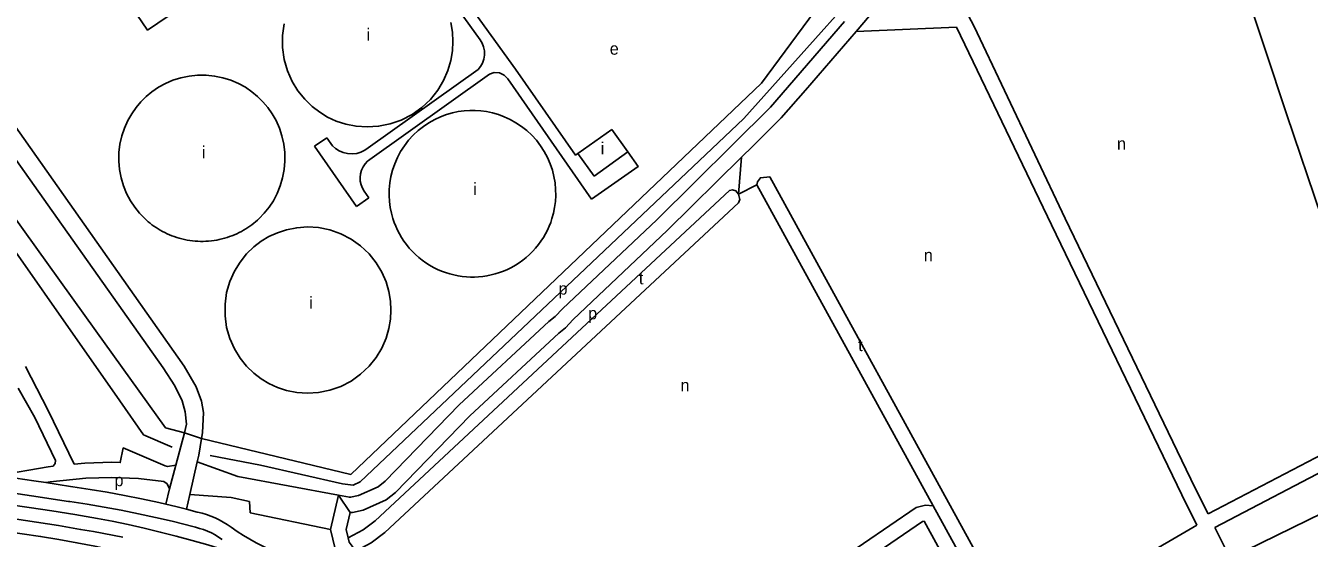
# Model space of a CAD drawing. Extents: x 162427 to 165104, y 384242 to 386287.
# Drawn here: x 163093 to 163516.1, y 385394.6 to 385563.5 of the extents above; entities that cross this region are included whole.
import ezdxf

# ---------------------------------------------------------------- set-up
doc = ezdxf.new("R2010")
doc.units = 0
for name, color, linetype in [('BLT_Basislijn', 7, 'Continuous'), ('BLT_Bebouwing', 7, 'Continuous'), ('BLT_Centroide', 7, 'Continuous'), ('BLT_Vlakafsluiter', 7, 'Continuous')]:
    doc.layers.add(name, color=color, linetype=linetype)

msp = doc.modelspace()

# ---------------------------------------------------------------- linework, layer by layer
at = {"layer": 'BLT_Basislijn'}
for p, q in [((163217.24, 385594.61), (163242.78, 385558.84)), ((163238.44, 385571.39), (163254.45, 385549.16)), ((163338.54, 385536.73), (163362.9, 385564.9)), ((163350, 385542.34), (163366.68, 385561.63)), ((163251.86, 385546), (163279.46, 385506.38)), ((163188.23, 385523.81), (163192.29, 385526.64)), ((163192.29, 385526.64), (163194.14, 385523.98)), ((163202.05, 385503.97), (163188.23, 385523.81)), ((163327.95, 385508.07), (163328.97, 385520.23)), ((163328.97, 385520.23), (163332.66, 385523.89)), ((163420.15, 385364.65), (163338.24, 385513.74)), ((163204.54, 385508.99), (163206.11, 385506.8)), ((163327.95, 385508.07), (163334.01, 385511.05)), ((163392.11, 385405.3), (163334.01, 385511.05)), ((163202.05, 385503.97), (163206.11, 385506.8)), ((163542.62, 385434.01), (163482.74, 385402.67)), ((163145.34, 385429.37), (163142.43, 385418.69)), ((163145.34, 385429.37), (163150.93, 385427.49)), ((163544.21, 385429.2), (163484.98, 385398.2)), ((163142.43, 385418.69), (163140.43, 385410.96)), ((163083.72, 385415.35), (163095.61, 385413.61)), ((163490.05, 385388.07), (163548.25, 385416.66)), ((163099.58, 385413), (163095.61, 385413.61)), ((163107.77, 385411.75), (163099.58, 385413)), ((163140.43, 385410.96), (163139.2, 385405.86)), ((163107.04, 385406.81), (163094.87, 385408.66)), ((163142.44, 385405.12), (163139.2, 385405.86)), ((163147.03, 385409.01), (163145.96, 385404.19)), ((163145.96, 385404.19), (163142.44, 385405.12)), ((163149.53, 385403.25), (163145.96, 385404.19)), ((163141.29, 385400.26), (163148.51, 385398.36)), ((163403.9, 385373.45), (163389.16, 385400.29)), ((163115.29, 385396.83), (163125, 385394.97))]:
    msp.add_line(p, q, dxfattribs=at)
for points in [[(163150.93, 385427.49), (163200.11, 385415.67), (163335.49, 385544.55), (163374.5, 385597.48), (163517.69, 385679.93)], [(163153.77, 385421.93), (163170.41, 385418.69), (163197.45, 385412.6), (163200.9, 385412.19), (163203.27, 385413.24), (163283.71, 385489.4), (163329.73, 385532.97), (163385.41, 385595.19), (163392.59, 385600.73), (163463.04, 385644.94)], [(163486.79, 385600.14), (163508.7, 385534.2), (163542.62, 385434.01)], [(163053.01, 385571.86), (163069.39, 385548), (163103.5, 385500), (163138.29, 385450.78), (163142.13, 385444.88), (163144.53, 385439.97), (163145.57, 385436.28), (163145.97, 385432.21), (163145.34, 385429.37)], [(163400.51, 385573.17), (163405.61, 385563.26)], [(163116.12, 385462.98), (163064.49, 385534.84), (162980.05, 385561.82), (162964.58, 385567.01), (162964.39, 385567.3)], [(163399.78, 385563.02), (163366.68, 385561.63)], [(163399.78, 385563.02), (163431.16, 385497.89), (163474.03, 385408.93), (163479.01, 385398.96)], [(163405.61, 385563.26), (163435.66, 385500.06), (163478.52, 385411.13), (163482.74, 385402.67)], [(163074.07, 385558.59), (163073.78, 385558.45), (163073.18, 385554.63), (163074.49, 385551.59), (163145.21, 385451.38), (163149.2, 385444.54), (163150.89, 385439.83), (163151.59, 385436.07), (163151.22, 385429.35), (163150.93, 385427.49)], [(163242.78, 385558.84), (163243.44, 385557.77), (163243.92, 385556.55), (163244.2, 385555.22), (163244.23, 385553.84), (163244.01, 385552.48), (163243.56, 385551.2), (163242.92, 385550.06), (163242.13, 385549.08)], [(162955.7, 385548.45), (162961.84, 385545.4), (162986.37, 385552), (162999.63, 385549.49), (163045.96, 385534.68), (163061.82, 385527.19), (163073.48, 385511.96), (163123.98, 385439.93), (163131.85, 385428.71), (163141.25, 385424.64)], [(163245.83, 385547.56), (163205.63, 385518.88)], [(163242.13, 385549.08), (163205.83, 385523.27)], [(163245.83, 385547.56), (163247.38, 385548.09), (163249.16, 385548), (163250.75, 385547.22), (163251.86, 385546)], [(163254.45, 385549.16), (163274.25, 385520.88), (163274.99, 385521.4)], [(163332.66, 385523.89), (163342.06, 385533.16), (163350, 385542.34)], [(163338.54, 385536.73), (163301, 385499.61), (163269.91, 385470.24), (163267.55, 385467.72), (163265.42, 385466.06), (163235.91, 385438.57), (163211.48, 385413.43), (163209.19, 385411.6), (163202.71, 385408.72), (163200.08, 385408.16), (163199.7, 385408.14), (163196.07, 385408.82)], [(163205.83, 385523.27), (163204.74, 385522.5), (163203.47, 385521.89), (163202.08, 385521.47), (163200.6, 385521.3), (163199.1, 385521.39), (163197.65, 385521.74), (163196.31, 385522.32), (163195.13, 385523.08), (163194.14, 385523.98)], [(163328.97, 385520.23), (163304.48, 385496.01), (163273.45, 385466.71), (163270.93, 385464.02), (163268.68, 385462.25), (163239.41, 385434.99), (163214.85, 385409.72), (163211.8, 385407.29), (163204.27, 385403.95), (163200.71, 385403.18), (163199.89, 385403.14)], [(163291.47, 385521.93), (163294.83, 385517.09), (163279.46, 385506.38)], [(163205.63, 385518.88), (163204.85, 385518.05), (163204.19, 385517.07), (163203.67, 385515.96), (163203.33, 385514.76), (163203.19, 385513.51), (163203.26, 385512.26), (163203.53, 385511.07), (163203.97, 385509.97), (163204.54, 385508.99)], [(163334.01, 385511.05), (163334.21, 385512.14), (163335.17, 385513.42), (163338.24, 385513.74)], [(163327.95, 385508.07), (163327.09, 385509.07), (163325.94, 385509.45), (163324.95, 385509.19), (163208.14, 385400.34), (163204.21, 385397.39), (163199.25, 385394.77)], [(163327.95, 385508.07), (163328.41, 385506.28), (163327.94, 385505.14), (163211.35, 385396.5), (163206.89, 385393.15), (163202.14, 385390.64)], [(163145.34, 385429.37), (163139.07, 385431.04), (163116.12, 385462.98)], [(163092.94, 385451.2), (163100.4, 385436.75), (163108.94, 385419.04)], [(163090.51, 385444.08), (163095.96, 385434.43), (163102.8, 385420.27), (163102.7, 385419.23), (163102.04, 385418.37)], [(163149.55, 385419.82), (163150.06, 385422.01), (163150.93, 385427.49)], [(163108.94, 385419.04), (163112.51, 385419.38), (163121.41, 385419.69), (163124.13, 385419.58), (163125.11, 385424.4), (163138.93, 385418.47), (163139.72, 385418.34), (163142.43, 385418.69)], [(163003.86, 385413.73), (163004.08, 385416.82), (163004.53, 385418.02), (163005.92, 385419.41), (163008.29, 385420.11), (163011.86, 385420.54), (163015.8, 385420.54), (163094.87, 385408.66)], [(163147.03, 385409.01), (163149.55, 385419.82)], [(163196.07, 385408.82), (163162.95, 385414.97), (163149.55, 385419.82)], [(163083.72, 385415.35), (163100.41, 385418.22), (163102.04, 385418.37)], [(163099.58, 385413), (163101.07, 385413.26), (163112.84, 385414.39), (163121.39, 385414.69), (163130.2, 385414.34), (163138.52, 385413.38), (163139.58, 385412.56), (163140.43, 385410.96)], [(163139.2, 385405.86), (163136.82, 385406.4), (163131.19, 385407.61), (163125.54, 385408.74), (163119.88, 385409.78), (163114.21, 385410.75), (163108.52, 385411.64), (163107.77, 385411.75)], [(163045.45, 385405.86), (163052.78, 385405.26), (163060.1, 385404.58), (163067.41, 385403.82), (163074.71, 385402.98), (163082.01, 385402.06), (163089.29, 385401.06), (163096.57, 385399.98), (163103.83, 385398.82), (163111.08, 385397.58), (163115.29, 385396.83)], [(163056.37, 385409.27), (163063.93, 385408.53), (163071.49, 385407.71), (163079.04, 385406.81), (163086.58, 385405.83), (163094.1, 385404.77), (163101.62, 385403.64), (163109.12, 385402.42), (163116.61, 385401.12), (163121.43, 385400.25)], [(163141.29, 385400.26), (163135.71, 385401.53), (163130.11, 385402.73), (163124.5, 385403.85), (163118.87, 385404.88), (163113.23, 385405.85), (163107.57, 385406.73), (163107.04, 385406.81)], [(163147.03, 385409.01), (163160.7, 385408.11), (163166.74, 385406.75), (163166.98, 385403.05), (163193.46, 385397.49)], [(163196.07, 385408.82), (163193.46, 385397.49)], [(163160.66, 385398.3), (163159.41, 385399.17), (163158.12, 385399.97), (163156.78, 385400.69), (163155.41, 385401.35), (163154.01, 385401.93), (163152.57, 385402.44), (163151.11, 385402.88), (163149.64, 385403.23), (163149.53, 385403.25)], [(163199.89, 385403.14), (163198.59, 385397.52), (163199.25, 385394.77)], [(163202.14, 385390.64), (163202.31, 385390.51), (163206.97, 385389.51), (163210.81, 385388.31), (163216.7, 385387.49), (163221.83, 385385.39), (163232.9, 385384.69), (163242.29, 385381.22), (163252.6, 385374.69), (163263.65, 385373.52), (163277.32, 385368.01), (163292.74, 385356.49), (163299.16, 385352.81), (163305.13, 385351), (163308.38, 385351.41), (163386.46, 385404.75), (163389.6, 385405.58), (163392.11, 385405.3)], [(163418.08, 385358.04), (163414.74, 385364.11), (163392.11, 385405.3)], [(163157.11, 385381.75), (163151.27, 385383.45), (163145.4, 385385.07), (163139.52, 385386.61), (163133.62, 385388.08), (163127.7, 385389.46), (163121.76, 385390.77), (163115.81, 385392), (163109.84, 385393.16), (163103.86, 385394.23), (163097.86, 385395.23), (163091.85, 385396.14), (163085.82, 385396.98), (163079.79, 385397.74), (163073.75, 385398.41), (163067.7, 385399.01), (163064.08, 385399.33)], [(163121.43, 385400.25), (163126.74, 385399.14), (163132.04, 385397.95), (163137.32, 385396.69), (163142.58, 385395.35), (163147.82, 385393.93), (163153.04, 385392.43), (163158.24, 385390.85), (163163.41, 385389.2), (163167.65, 385387.78)], [(163157.72, 385394.27), (163156.58, 385395.05), (163155.39, 385395.76), (163154.17, 385396.41), (163152.91, 385396.98), (163151.62, 385397.48), (163150.31, 385397.91), (163148.97, 385398.26), (163148.51, 385398.36)], [(163160.66, 385398.3), (163162.68, 385396.91), (163164.74, 385395.58), (163166.84, 385394.31), (163168.98, 385393.12), (163171.16, 385391.99), (163173.37, 385390.94), (163174.82, 385390.3)], [(163193.46, 385397.49), (163194.98, 385391.17), (163197.32, 385388.01), (163200.19, 385385.85), (163205.7, 385384.67), (163209.71, 385383.42), (163215.38, 385382.63), (163220.7, 385380.45), (163231.85, 385379.75), (163240.06, 385376.71), (163250.91, 385369.84), (163262.43, 385368.63), (163274.85, 385363.62), (163289.99, 385352.3), (163297.17, 385348.19), (163304.7, 385345.9), (163310.21, 385346.61), (163388.56, 385400.14), (163389.16, 385400.29)], [(163420.15, 385364.65), (163458.47, 385386.96), (163479.01, 385398.96)], [(163484.98, 385398.2), (163490.05, 385388.07)], [(163199.25, 385394.77), (163199.6, 385393.33), (163200.9, 385391.57), (163202.14, 385390.64)]]:
    msp.add_lwpolyline(points, dxfattribs=at)
at = {"layer": 'BLT_Bebouwing'}
for p, q in [((163286.2, 385529.35), (163274.99, 385521.4)), ((163286.2, 385529.35), (163291.47, 385521.93)), ((163274.99, 385521.4), (163280.34, 385513.92)), ((163291.47, 385521.93), (163280.34, 385513.92))]:
    msp.add_line(p, q, dxfattribs=at)
msp.add_lwpolyline([(163136.54, 385579.04), (163143.36, 385568.96), (163133.17, 385562.07), (163126.35, 385572.15)], close=True, dxfattribs=at)
for points in [[(163205.52, 385530.16), (163201.9, 385530.42), (163198.49, 385531.1), (163195.34, 385532.13), (163192.5, 385533.44), (163189.9, 385535.01), (163187.36, 385536.95), (163184.94, 385539.29), (163182.72, 385542.04), (163180.8, 385545.17), (163179.26, 385548.65), (163178.18, 385552.39), (163177.62, 385556.31), (163177.62, 385560.28), (163178.18, 385564.19)], [(163233.11, 385564.57), (163233.65, 385561.36), (163233.82, 385558.29), (163233.65, 385555.22), (163233.11, 385552.02), (163232.14, 385548.73), (163230.71, 385545.44), (163228.8, 385542.25), (163226.4, 385539.26), (163223.55, 385536.56), (163220.32, 385534.27), (163216.79, 385532.45), (163213.08, 385531.15), (163209.28, 385530.39), (163205.52, 385530.16)], [(163169.92, 385500), (163171.61, 385501.75), (163173.19, 385503.72), (163174.62, 385505.88), (163175.86, 385508.23), (163176.9, 385510.74), (163177.68, 385513.39), (163178.21, 385516.13), (163178.45, 385518.93), (163178.4, 385521.74), (163178.07, 385524.52), (163177.46, 385527.22), (163176.6, 385529.82), (163175.51, 385532.26), (163174.21, 385534.54), (163172.75, 385536.62), (163171.16, 385538.5), (163169.44, 385540.2), (163167.52, 385541.78), (163165.4, 385543.23), (163163.09, 385544.5), (163160.61, 385545.56), (163157.99, 385546.39), (163155.26, 385546.95), (163152.47, 385547.24), (163149.66, 385547.24), (163146.87, 385546.95), (163144.14, 385546.39), (163141.52, 385545.56), (163139.04, 385544.5), (163136.73, 385543.23), (163134.61, 385541.78), (163132.69, 385540.2), (163130.97, 385538.5), (163129.38, 385536.62), (163127.92, 385534.54), (163126.62, 385532.26), (163125.53, 385529.82), (163124.67, 385527.22), (163124.06, 385524.52), (163123.73, 385521.74), (163123.68, 385518.93), (163123.92, 385516.13), (163124.44, 385513.39), (163125.23, 385510.74), (163126.26, 385508.23), (163127.51, 385505.88), (163128.94, 385503.72), (163130.52, 385501.75), (163132.21, 385500)], [(163214.02, 385500), (163213.54, 385501.77), (163213.16, 385503.62), (163212.91, 385505.56), (163212.79, 385507.56), (163212.82, 385509.61), (163213.01, 385511.71), (163213.37, 385513.82), (163213.91, 385515.94), (163214.62, 385518.03), (163215.51, 385520.09), (163216.57, 385522.07), (163217.8, 385523.98), (163219.18, 385525.77), (163220.7, 385527.44), (163222.34, 385528.98), (163224.09, 385530.36), (163225.91, 385531.58), (163227.8, 385532.63), (163229.73, 385533.52), (163231.68, 385534.25), (163233.63, 385534.81), (163235.57, 385535.21), (163237.47, 385535.47), (163239.33, 385535.6), (163241.15, 385535.6), (163243.01, 385535.47), (163244.92, 385535.21), (163246.85, 385534.81), (163248.8, 385534.25), (163250.75, 385533.52), (163252.68, 385532.63), (163254.57, 385531.58), (163256.4, 385530.36), (163258.14, 385528.98), (163259.79, 385527.44), (163261.31, 385525.77), (163262.69, 385523.98), (163263.91, 385522.07), (163264.98, 385520.09), (163265.86, 385518.03), (163266.58, 385515.94), (163267.11, 385513.82), (163267.47, 385511.71), (163267.66, 385509.61), (163267.7, 385507.56), (163267.58, 385505.56), (163267.33, 385503.62), (163266.95, 385501.77), (163266.46, 385500)], [(163132.21, 385500), (163132.78, 385499.48), (163133.37, 385498.96), (163133.98, 385498.46), (163134.61, 385497.97), (163135.26, 385497.5), (163135.93, 385497.04), (163136.62, 385496.59), (163137.33, 385496.17), (163138.06, 385495.76), (163138.81, 385495.37), (163139.58, 385495), (163140.36, 385494.66), (163141.15, 385494.33), (163141.96, 385494.03), (163142.79, 385493.76), (163143.62, 385493.51), (163144.47, 385493.28), (163145.33, 385493.08), (163146.2, 385492.91), (163147.07, 385492.77), (163147.95, 385492.66), (163148.84, 385492.57), (163149.73, 385492.51), (163150.62, 385492.48), (163151.51, 385492.48), (163152.4, 385492.51), (163153.29, 385492.57), (163154.18, 385492.66), (163155.06, 385492.77), (163155.93, 385492.91), (163156.8, 385493.08), (163157.66, 385493.28), (163158.51, 385493.51), (163159.34, 385493.76), (163160.17, 385494.03), (163160.98, 385494.33), (163161.77, 385494.66), (163162.55, 385495), (163163.32, 385495.37), (163164.07, 385495.76), (163164.79, 385496.17), (163165.51, 385496.59), (163166.2, 385497.04), (163166.87, 385497.5), (163167.52, 385497.97), (163168.15, 385498.46), (163168.76, 385498.96), (163169.35, 385499.48), (163169.92, 385500)], [(163266.46, 385500), (163266.04, 385498.73), (163265.54, 385497.47), (163264.97, 385496.21), (163264.33, 385494.97), (163263.62, 385493.75), (163262.84, 385492.56), (163261.99, 385491.39), (163261.08, 385490.27), (163260.1, 385489.19), (163259.06, 385488.16), (163257.97, 385487.18), (163256.82, 385486.26), (163255.62, 385485.4), (163254.38, 385484.61), (163253.1, 385483.89), (163251.8, 385483.24), (163250.46, 385482.67), (163249.11, 385482.16), (163247.74, 385481.74), (163246.37, 385481.39), (163244.99, 385481.11), (163243.62, 385480.9), (163242.26, 385480.77), (163240.91, 385480.7), (163239.58, 385480.7), (163238.23, 385480.77), (163236.87, 385480.9), (163235.49, 385481.11), (163234.12, 385481.39), (163232.74, 385481.74), (163231.38, 385482.16), (163230.02, 385482.67), (163228.69, 385483.24), (163227.38, 385483.89), (163226.1, 385484.61), (163224.86, 385485.4), (163223.67, 385486.26), (163222.52, 385487.18), (163221.42, 385488.16), (163220.38, 385489.19), (163219.4, 385490.27), (163218.49, 385491.39), (163217.64, 385492.56), (163216.86, 385493.75), (163216.15, 385494.97), (163215.52, 385496.21), (163214.95, 385497.47), (163214.45, 385498.73), (163214.02, 385500)], [(163185.84, 385442.45), (163182.31, 385442.7), (163178.99, 385443.36), (163175.93, 385444.37), (163173.16, 385445.65), (163170.63, 385447.17), (163168.16, 385449.06), (163165.8, 385451.34), (163163.64, 385454.02), (163161.77, 385457.07), (163160.27, 385460.45), (163159.22, 385464.09), (163158.68, 385467.9), (163158.68, 385471.77), (163159.22, 385475.58), (163160.27, 385479.22), (163161.77, 385482.61), (163163.64, 385485.66), (163165.8, 385488.34), (163168.16, 385490.62), (163170.63, 385492.5), (163173.16, 385494.03), (163175.93, 385495.3), (163178.99, 385496.31), (163182.31, 385496.97), (163185.84, 385497.22), (163189.5, 385497), (163193.19, 385496.26), (163196.81, 385495), (163200.24, 385493.22), (163203.39, 385490.99), (163206.16, 385488.37), (163208.49, 385485.45), (163210.36, 385482.34), (163211.75, 385479.14), (163212.69, 385475.95), (163213.22, 385472.82), (163213.38, 385469.84), (163213.22, 385466.85), (163212.69, 385463.73), (163211.75, 385460.53), (163210.36, 385457.33), (163208.49, 385454.22), (163206.16, 385451.31), (163203.39, 385448.69), (163200.24, 385446.45), (163196.81, 385444.68), (163193.19, 385443.42), (163189.5, 385442.68), (163185.84, 385442.45)]]:
    msp.add_lwpolyline(points, dxfattribs=at)
at = {"layer": 'BLT_Vlakafsluiter'}
for p, q in [((163371.18, 385566.82), (163366.68, 385561.63)), ((163199.89, 385403.14), (163196.07, 385408.82))]:
    msp.add_line(p, q, dxfattribs=at)

# ---------------------------------------------------------------- texts
at = {"layer": 'BLT_Centroide'}
for s, p in [('i', (163205.36, 385558.62)), ('e', (163285.51, 385553.98)), ('i', (163282.52, 385521.13)), ('n', (163452.71, 385522.68)), ('i', (163151.07, 385519.88)), ('i', (163240.52, 385507.78)), ('n', (163389.03, 385485.93)), ('t', (163295.11, 385478.32)), ('p', (163268.61, 385474.92)), ('i', (163186.45, 385470.25)), ('p', (163278.39, 385466.78)), ('t', (163367.41, 385456.32)), ('n', (163308.81, 385443.06)), ('p', (163122.24, 385411.8))]:
    msp.add_text(s, height=4, dxfattribs=at).set_placement(p)

doc.saveas('drawing.dxf')
